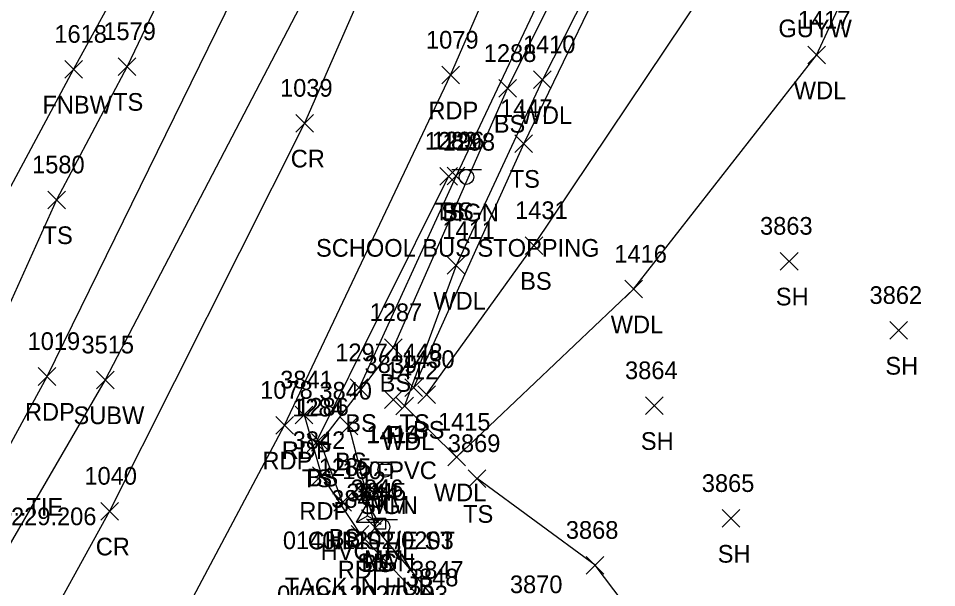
# Model space of a CAD drawing. Extents: x 1634209 to 1639641, y 608564 to 612258.
# Drawn here: x 1639282.3 to 1639386.3, y 611527.5 to 611591.9 of the extents above; entities that cross this region are included whole.
import ezdxf

# ---------------------------------------------------------------- set-up
doc = ezdxf.new("R2010")
doc.units = 0
for name, color, linetype in [('C_A', 7, 'Continuous'), ('C_C', 7, 'Continuous'), ('C_I', 7, 'Continuous'), ('CPSM', 7, 'Continuous'), ('D_A', 7, 'Continuous'), ('D_C', 7, 'Continuous'), ('D_I', 7, 'Continuous'), ('D_TIC', 7, 'Continuous'), ('L_A', 7, 'Continuous'), ('L_I', 7, 'Continuous'), ('L_TIC', 7, 'Continuous'), ('LAWA', 7, 'Continuous'), ('LELB', 7, 'Continuous'), ('LFNC', 7, 'Continuous'), ('P_A', 7, 'Continuous'), ('P_I', 7, 'Continuous'), ('P_TIC', 7, 'Continuous'), ('PET', 7, 'Continuous'), ('PRC', 7, 'Continuous'), ('S_A', 7, 'Continuous'), ('S_C', 7, 'Continuous'), ('S_I', 7, 'Continuous'), ('SRM', 7, 'Continuous'), ('SSGN', 7, 'Continuous'), ('U_A', 7, 'Continuous'), ('U_I', 7, 'Continuous'), ('U_TIC', 7, 'Continuous'), ('UW', 7, 'Continuous')]:
    doc.layers.add(name, color=color, linetype=linetype)

msp = doc.modelspace()

# ---------------------------------------------------------------- linework, layer by layer
at = {"layer": 'CPSM'}
for p, q in [((1639320.6, 611534.9), (1639321.85, 611537.06)), ((1639323.1, 611534.9), (1639321.85, 611537.06)), ((1639321.85, 611535.62), (1639321.85, 611537.06)), ((1639320.6, 611534.9), (1639321.85, 611535.62)), ((1639321.85, 611535.62), (1639321.85, 611535.62)), ((1639321.85, 611535.62), (1639323.1, 611534.9)), ((1639320.6, 611534.9), (1639323.1, 611534.9))]:
    msp.add_line(p, q, dxfattribs=at)
at = {"layer": 'D_TIC'}
for points in [[(1639323.78, 611547.77), (1639325.78, 611549.77)], [(1639325.78, 611547.77), (1639323.78, 611549.77)]]:
    msp.add_lwpolyline(points, dxfattribs=at)
at = {"layer": 'L_TIC'}
for points in [[(1639371.68, 611586.74), (1639373.68, 611588.74)], [(1639373.68, 611586.74), (1639371.68, 611588.74)], [(1639293.63, 611585.44), (1639295.63, 611587.44)], [(1639295.63, 611585.44), (1639293.63, 611587.44)], [(1639287.56, 611585.13), (1639289.56, 611587.13)], [(1639289.56, 611585.13), (1639287.56, 611587.13)], [(1639340.64, 611583.95), (1639342.64, 611585.95)], [(1639342.64, 611583.95), (1639340.64, 611585.95)], [(1639336.69, 611582.96), (1639338.69, 611584.96)], [(1639338.69, 611582.96), (1639336.69, 611584.96)], [(1639338.53, 611576.73), (1639340.53, 611578.73)], [(1639340.53, 611576.73), (1639338.53, 611578.73)], [(1639330.01, 611573.04), (1639332.01, 611575.04)], [(1639332.01, 611573.04), (1639330.01, 611575.04)], [(1639330.86, 611573.07), (1639332.86, 611575.07)], [(1639332.86, 611573.07), (1639330.86, 611575.07)], [(1639285.65, 611570.36), (1639287.65, 611572.36)], [(1639287.65, 611570.36), (1639285.65, 611572.36)], [(1639339.68, 611565.19), (1639341.68, 611567.19)], [(1639341.68, 611565.19), (1639339.68, 611567.19)], [(1639368.57, 611563.42), (1639370.57, 611565.42)], [(1639370.57, 611563.42), (1639368.57, 611565.42)], [(1639330.87, 611562.95), (1639332.87, 611564.95)], [(1639332.87, 611562.95), (1639330.87, 611564.95)], [(1639350.96, 611560.26), (1639352.96, 611562.26)], [(1639352.96, 611560.26), (1639350.96, 611562.26)], [(1639380.97, 611555.59), (1639382.97, 611557.59)], [(1639382.97, 611555.59), (1639380.97, 611557.59)], [(1639323.77, 611553.65), (1639325.77, 611555.65)], [(1639325.77, 611553.65), (1639323.77, 611555.65)], [(1639319.88, 611549.11), (1639321.88, 611551.11)], [(1639321.88, 611549.11), (1639319.88, 611551.11)], [(1639326.06, 611549.1), (1639328.06, 611551.1)], [(1639328.06, 611549.1), (1639326.06, 611551.1)], [(1639327.53, 611548.34), (1639329.53, 611550.34)], [(1639329.53, 611548.34), (1639327.53, 611550.34)], [(1639325.04, 611547.05), (1639327.04, 611549.05)], [(1639327.04, 611547.05), (1639325.04, 611549.05)], [(1639353.29, 611547.08), (1639355.29, 611549.08)], [(1639355.29, 611547.08), (1639353.29, 611549.08)], [(1639318.73, 611544.77), (1639320.73, 611546.77)], [(1639320.73, 611544.77), (1639318.73, 611546.77)], [(1639315, 611542.86), (1639317, 611544.86)], [(1639317, 611542.86), (1639315, 611544.86)], [(1639315.51, 611542.95), (1639317.51, 611544.95)], [(1639317.51, 611542.95), (1639315.51, 611544.95)], [(1639330.93, 611541.26), (1639332.93, 611543.26)], [(1639332.93, 611541.26), (1639330.93, 611543.26)], [(1639333.25, 611538.83), (1639335.25, 611540.83)], [(1639335.25, 611538.83), (1639333.25, 611540.83)], [(1639318.01, 611536.13), (1639320.01, 611538.13)], [(1639320.01, 611536.13), (1639318.01, 611538.13)], [(1639361.99, 611534.32), (1639363.99, 611536.32)], [(1639363.99, 611534.32), (1639361.99, 611536.32)], [(1639321.72, 611533.26), (1639323.72, 611535.26)], [(1639323.72, 611533.26), (1639321.72, 611535.26)], [(1639346.6, 611529.02), (1639348.6, 611531.02)], [(1639348.6, 611529.02), (1639346.6, 611531.02)]]:
    msp.add_lwpolyline(points, dxfattribs=at)
at = {"layer": 'LAWA'}
msp.add_lwpolyline([(1639441.05, 611876.68), (1639428.25, 611845.92), (1639421.82, 611821.54), (1639414.82, 611793.13), (1639407.98, 611755.62), (1639398.09, 611722.15), (1639389.22, 611695.21), (1639379.03, 611668.1), (1639373.01, 611655.47), (1639368.27, 611641.36), (1639355.32, 611611.85), (1639341.64, 611584.95), (1639331.87, 611563.95), (1639326.04, 611548.05), (1639331.93, 611542.26), (1639351.96, 611561.26), (1639372.68, 611587.74), (1639385.94, 611616.38), (1639408.26, 611643.78), (1639423.94, 611682.92), (1639440.86, 611711.19), (1639451.78, 611745.34)], dxfattribs=at)
at = {"layer": 'LELB'}
for points in [[(1639444.11, 611769.17), (1639434.73, 611747.93), (1639421.15, 611721.63), (1639402.1, 611695.55), (1639388.08, 611663.08), (1639377.92, 611643.68), (1639364.63, 611618.87), (1639351.81, 611603.1), (1639339.53, 611577.73), (1639327.06, 611550.1)], [(1639328.53, 611549.34), (1639340.68, 611566.19), (1639361.94, 611597.95), (1639384.34, 611640.08), (1639404.07, 611676.75), (1639420.55, 611705.41), (1639435.23, 611731.96), (1639444.04, 611752.15)], [(1639319.01, 611537.13), (1639316.51, 611543.95), (1639324.77, 611554.65), (1639337.69, 611583.96), (1639354.16, 611617), (1639362.59, 611636), (1639368.58, 611654.51), (1639367.12, 611654.87), (1639357.8, 611630), (1639344.86, 611601.52), (1639331.86, 611574.07), (1639320.88, 611550.11)], [(1639312.09, 611625.7), (1639305.91, 611610.04), (1639294.63, 611586.44), (1639286.65, 611571.36), (1639276.42, 611548.75), (1639267.52, 611532.8), (1639255.94, 611511.09)], [(1639331.01, 611574.04), (1639316, 611543.86)], [(1639319.73, 611545.77), (1639322.72, 611534.26), (1639330.03, 611525.51), (1639339.94, 611516.77), (1639341.36, 611518.3), (1639345.33, 611515.03), (1639354.98, 611507.63), (1639374.29, 611492.96)], [(1639379.38, 611501.6), (1639353.96, 611521.68), (1639347.6, 611530.02), (1639334.25, 611539.83)]]:
    msp.add_lwpolyline(points, dxfattribs=at)
at = {"layer": 'LFNC'}
msp.add_lwpolyline([(1639305.19, 611618.28), (1639294.87, 611597.64), (1639288.56, 611586.13), (1639274.03, 611559.1), (1639258.54, 611531.07), (1639251.24, 611516.44), (1639241.97, 611495.12)], dxfattribs=at)
at = {"layer": 'P_TIC'}
for points in [[(1639330.24, 611584.47), (1639332.24, 611586.47)], [(1639332.24, 611584.47), (1639330.24, 611586.47)], [(1639313.72, 611579.03), (1639315.72, 611581.03)], [(1639315.72, 611579.03), (1639313.72, 611581.03)], [(1639284.57, 611550.38), (1639286.57, 611552.38)], [(1639286.57, 611550.38), (1639284.57, 611552.38)], [(1639313.66, 611546.03), (1639315.66, 611548.03)], [(1639315.66, 611546.03), (1639313.66, 611548.03)], [(1639311.46, 611544.86), (1639313.46, 611546.86)], [(1639313.46, 611544.86), (1639311.46, 611546.86)], [(1639315.63, 611539.17), (1639317.63, 611541.17)], [(1639317.63, 611539.17), (1639315.63, 611541.17)], [(1639291.65, 611535.14), (1639293.65, 611537.14)], [(1639293.65, 611535.14), (1639291.65, 611537.14)], [(1639319.99, 611532.53), (1639321.99, 611534.53)], [(1639321.99, 611532.53), (1639319.99, 611534.53)]]:
    msp.add_lwpolyline(points, dxfattribs=at)
at = {"layer": 'PET'}
for points in [[(1639245.26, 611428.04), (1639265.27, 611462.65), (1639285.72, 611496.98), (1639297.96, 611518.63), (1639312.46, 611545.86), (1639331.24, 611585.47), (1639351.91, 611632.95), (1639369.29, 611681.55), (1639385.15, 611732.94), (1639399.72, 611782.78), (1639415.55, 611836.4), (1639431.27, 611887.12), (1639449.51, 611937.71), (1639468.81, 611983.24), (1639484.71, 612016.46), (1639503.95, 612051.42), (1639527.63, 612090.72), (1639556.4, 612135.38), (1639588.32, 612182.52)], [(1639220.96, 611441.47), (1639247.22, 611483.75), (1639268.21, 611519.52), (1639285.57, 611551.38), (1639309.59, 611600.33), (1639328.5, 611645.78), (1639344.08, 611688.66), (1639358.64, 611735.43), (1639372.55, 611782.94), (1639389.96, 611841.92), (1639405.55, 611892.01), (1639422.64, 611939.83), (1639441.75, 611985.91), (1639461.99, 612028.31)], [(1639314.66, 611547.03), (1639316.63, 611540.17), (1639320.99, 611533.53), (1639329.44, 611524.64), (1639339.94, 611516.77), (1639354.39, 611505.49), (1639373.28, 611491.11)]]:
    msp.add_lwpolyline(points, dxfattribs=at)
at = {"layer": 'PRC'}
msp.add_lwpolyline([(1639473.49, 612022.53), (1639453.52, 611981.45), (1639432.7, 611930.67), (1639416.88, 611885.46), (1639401.13, 611834.82), (1639385.48, 611780.16), (1639369.66, 611726.72), (1639353.84, 611677.52), (1639335.57, 611627.61), (1639314.72, 611580.03), (1639292.65, 611536.14), (1639275.3, 611504.78), (1639250.46, 611462.84), (1639222.36, 611418.18)], dxfattribs=at)
at = {"layer": 'SRM'}
for points in [[(1639323.28, 611541.47), (1639324.53, 611541.47), (1639324.53, 611540.22), (1639323.28, 611540.22)], [(1639322.63, 611535.35), (1639323.88, 611535.35), (1639323.88, 611534.1), (1639322.63, 611534.1)]]:
    msp.add_lwpolyline(points, close=True, dxfattribs=at)
for centre in [(1639323.91, 611540.85), (1639323.26, 611534.73)]:
    msp.add_circle(centre, 0.0833, dxfattribs=at)
at = {"layer": 'SSGN'}
for p, q in [((1639331.4, 611574.78), (1639334.73, 611574.78)), ((1639333.04, 611573.95), (1639333.04, 611573.95)), ((1639322.2, 611541.67), (1639325.54, 611541.67)), ((1639323.85, 611540.84), (1639323.85, 611540.84)), ((1639321.89, 611535.2), (1639325.22, 611535.2)), ((1639323.54, 611534.37), (1639323.54, 611534.37))]:
    msp.add_line(p, q, dxfattribs=at)
for centre in [(1639333.04, 611573.95), (1639323.85, 611540.84), (1639323.54, 611534.37)]:
    msp.add_circle(centre, 0.833, dxfattribs=at)
at = {"layer": 'U_TIC'}
for points in [[(1639291.15, 611549.99), (1639293.15, 611551.99)], [(1639293.15, 611549.99), (1639291.15, 611551.99)]]:
    msp.add_lwpolyline(points, dxfattribs=at)
at = {"layer": 'UW'}
msp.add_lwpolyline([(1639594.99, 612226.51), (1639569.63, 612190.35), (1639550.67, 612164.48), (1639527.14, 612128.9), (1639506.92, 612097.5), (1639485.03, 612062.24), (1639463.29, 612024.05), (1639448.18, 611991.92), (1639428.21, 611945.59), (1639409.39, 611896.28), (1639395.47, 611852.57), (1639388.14, 611826.68), (1639366.36, 611747.21), (1639350.92, 611692.02), (1639316.38, 611597.42), (1639292.15, 611550.99), (1639279.15, 611528.72), (1639253.95, 611487.01), (1639229.78, 611449.06), (1639200.46, 611402.5), (1639172.27, 611358.67), (1639148.82, 611320.98)], dxfattribs=at)

# ---------------------------------------------------------------- texts
at = {"layer": 'C_A'}
msp.add_text('HVCTRL', height=2, dxfattribs=at).set_placement((1639316.54, 611530.62))
at = {"layer": 'C_C'}
for s, p in [('8.69 IN POLE# 15/342/70...TIE', (1639250.38, 611535.64)), ('RRS IN POLE BM2 ELEV=229.206', (1639249.16, 611534.56)), ('TACK IN HUB', (1639312.46, 611526.62))]:
    msp.add_text(s, height=2, dxfattribs=at).set_placement(p)
at = {"layer": 'C_I'}
msp.add_text('12', height=2, dxfattribs=at).set_placement((1639320.95, 611538.62))
at = {"layer": 'D_A'}
msp.add_text('P', height=2, dxfattribs=at).set_placement((1639324.16, 611543.77))
at = {"layer": 'D_C'}
msp.add_text('100 PVC', height=2, dxfattribs=at).set_placement((1639318.98, 611539.77))
at = {"layer": 'D_I'}
msp.add_text('3839', height=2, dxfattribs=at).set_placement((1639321.51, 611551.77))
at = {"layer": 'L_A'}
for s, p in [('WDL', (1639370.09, 611582.74)), ('FNBW', (1639285.04, 611581.13)), ('TS', (1639293.04, 611581.44)), ('WDL', (1639339.06, 611579.95)), ('BS', (1639336.13, 611578.96)), ('TS', (1639337.94, 611572.73)), ('TS', (1639329.42, 611569.04)), ('BS', (1639330.31, 611569.07)), ('TS', (1639285.06, 611566.36)), ('BS', (1639339.12, 611561.19)), ('SH', (1639368.06, 611559.42)), ('WDL', (1639329.29, 611558.95)), ('WDL', (1639349.37, 611556.26)), ('SH', (1639380.46, 611551.59)), ('BS', (1639323.21, 611549.65)), ('BS', (1639319.32, 611545.11)), ('TS', (1639325.47, 611545.1)), ('BS', (1639326.98, 611544.34)), ('WDL', (1639323.46, 611543.05)), ('SH', (1639352.78, 611543.08)), ('BS', (1639318.17, 611540.77)), ('TS', (1639314.41, 611538.86)), ('BS', (1639314.96, 611538.95)), ('WDL', (1639329.35, 611537.26)), ('TS', (1639332.66, 611534.83)), ('BS', (1639317.45, 611532.13)), ('SH', (1639361.48, 611530.32)), ('BS', (1639321.16, 611529.26))]:
    msp.add_text(s, height=2, dxfattribs=at).set_placement(p)
at = {"layer": 'L_I'}
for s, p in [('1417', (1639370.55, 611590.74)), ('1579', (1639291.93, 611589.44)), ('1618', (1639286.39, 611589.13)), ('1410', (1639339.43, 611587.95)), ('1288', (1639335, 611586.96)), ('1447', (1639336.84, 611580.73)), ('1283', (1639328.32, 611577.04)), ('1296', (1639329.12, 611577.07)), ('1580', (1639283.87, 611574.36)), ('1431', (1639338.55, 611569.19)), ('1411', (1639330.31, 611566.95)), ('3863', (1639366.27, 611567.42)), ('1416', (1639349.78, 611564.26)), ('3862', (1639378.67, 611559.59)), ('1287', (1639322.08, 611557.65)), ('1297', (1639318.19, 611553.11)), ('1448', (1639324.37, 611553.1)), ('1430', (1639325.75, 611552.34)), ('1412', (1639323.91, 611551.05)), ('3864', (1639350.99, 611551.08)), ('3840', (1639316.39, 611548.77)), ('1284', (1639313.31, 611546.86)), ('1286', (1639313.77, 611546.95)), ('1415', (1639329.81, 611545.26)), ('3869', (1639330.93, 611542.83)), ('1285', (1639316.32, 611540.13)), ('3865', (1639359.68, 611538.32)), ('3844', (1639319.46, 611537.26)), ('3868', (1639344.29, 611533.02)), ('3847', (1639326.77, 611528.51)), ('3870', (1639337.96, 611526.87))]:
    msp.add_text(s, height=2, dxfattribs=at).set_placement(p)
at = {"layer": 'P_A'}
for s, p in [('RDP', (1639328.73, 611580.47)), ('CR', (1639313.15, 611575.03)), ('RDP', (1639283.06, 611546.38)), ('RDP', (1639312.14, 611542.03)), ('RDP', (1639309.95, 611540.86)), ('RDP', (1639314.12, 611535.17)), ('CR', (1639291.08, 611531.14)), ('RDP', (1639318.48, 611528.53))]:
    msp.add_text(s, height=2, dxfattribs=at).set_placement(p)
at = {"layer": 'P_I'}
for s, p in [('1079', (1639328.46, 611588.47)), ('1039', (1639311.94, 611583.03)), ('1019', (1639283.36, 611554.38)), ('3841', (1639311.96, 611550.03)), ('1078', (1639309.69, 611548.86)), ('3842', (1639313.37, 611543.17)), ('1040', (1639289.79, 611539.14)), ('3843', (1639317.73, 611536.53)), ('3848', (1639326.18, 611527.64))]:
    msp.add_text(s, height=2, dxfattribs=at).set_placement(p)
at = {"layer": 'S_A'}
for s, p in [('SIGN', (1639330.18, 611568.93)), ('SIGN', (1639320.99, 611535.82)), ('MM', (1639322.1, 611535.85)), ('SIGN', (1639320.67, 611529.35)), ('MM', (1639321.45, 611529.73))]:
    msp.add_text(s, height=2, dxfattribs=at).set_placement(p)
at = {"layer": 'S_C'}
for s, p in [('SCHOOL BUS STOPPING', (1639316.01, 611564.93)), ('0140/1202/0203', (1639312.26, 611531.85)), ('CHRISTIE ST', (1639315.07, 611531.82)), ('0140/1202/0203', (1639311.61, 611525.73))]:
    msp.add_text(s, height=2, dxfattribs=at).set_placement(p)
at = {"layer": 'S_I'}
for s, p in [('1298', (1639330.33, 611576.93)), ('1413', (1639321.71, 611543.82)), ('1414', (1639321.78, 611543.85)), ('3846', (1639319.94, 611537.73)), ('3845', (1639320.26, 611537.35))]:
    msp.add_text(s, height=2, dxfattribs=at).set_placement(p)
at = {"layer": 'U_A'}
for s, p in [('GUYW', (1639368.35, 611589.76)), ('SUBW', (1639288.56, 611545.99))]:
    msp.add_text(s, height=2, dxfattribs=at).set_placement(p)
at = {"layer": 'U_I'}
msp.add_text('3515', height=2, dxfattribs=at).set_placement((1639289.46, 611553.99))

doc.saveas('drawing.dxf')
